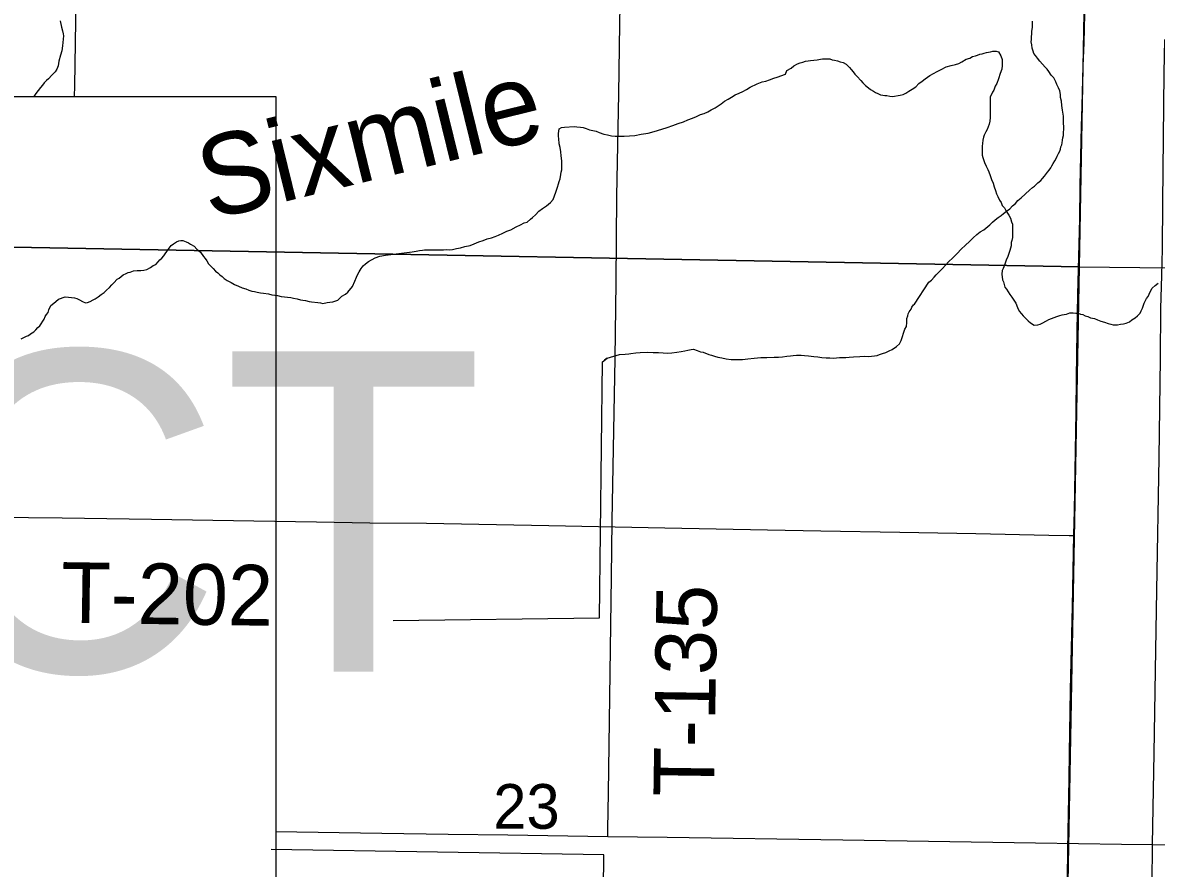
# Model space of a CAD drawing. Extents: x 2.4 to 73.1, y 4.5 to 25.6.
# Drawn here: x 45.055 to 45.586, y 19.804 to 20.2 of the extents above; entities that cross this region are included whole.
import ezdxf

# ---------------------------------------------------------------- set-up
doc = ezdxf.new("R2010")
doc.units = 0
for name, color, linetype in [('GM_X_County_Road', 7, 'Continuous'), ('GM_X_Interchange_Ramps', 7, 'Continuous'), ('GM_X_Minor_Lake_Text', 7, 'Continuous'), ('GM_X_Minor_River', 7, 'Continuous'), ('GM_X_Section', 7, 'Continuous'), ('GM_X_Section_Text', 7, 'Continuous'), ('GM_X_State_Route', 7, 'Continuous'), ('GM_X_Township', 7, 'Continuous'), ('GM_X_Township_Road', 7, 'Continuous'), ('GM_X_Township_Road_Text', 7, 'Continuous'), ('SH_Text', 7, 'Continuous')]:
    doc.layers.add(name, color=color, linetype=linetype)

msp = doc.modelspace()

# ---------------------------------------------------------------- linework, layer by layer
at = {"layer": 'GM_X_County_Road'}
for points in [[(45.07912, 20.16526), (45.07919, 20.17022), (45.07981, 20.21062), (45.08068, 20.26501), (45.08093, 20.28521), (45.08146, 20.31784), (45.08194, 20.35203), (45.08266, 20.38776), (45.0831, 20.41262), (45.08341, 20.44214), (45.08391, 20.47788), (45.08433, 20.49963), (45.08471, 20.52605), (45.0851, 20.54936), (45.08528, 20.56644), (45.08543, 20.57666)], [(45.54734, 19.95956), (45.54759, 19.97106), (45.54831, 20.00836), (45.54845, 20.01768), (45.54859, 20.0332), (45.54868, 20.04408), (45.54885, 20.05496), (45.5492, 20.07206), (45.55006, 20.1078), (45.55032, 20.12334), (45.55097, 20.15131), (45.55116, 20.16064), (45.55167, 20.17927), (45.55204, 20.19015), (45.55307, 20.23055), (45.55319, 20.24453), (45.55321, 20.25385), (45.55328, 20.26162), (45.55358, 20.28182), (45.55384, 20.29735), (45.55427, 20.316), (45.55447, 20.32532), (45.55467, 20.33534)], [(45.54513, 19.84558), (45.54534, 19.8576), (45.54568, 19.88707), (45.5466, 19.92599), (45.54734, 19.95956)], [(45.54108, 19.58499), (45.5417, 19.62133), (45.54278, 19.69283), (45.54303, 19.72703), (45.54395, 19.77211), (45.54453, 19.81252), (45.54513, 19.84558)]]:
    msp.add_lwpolyline(points, dxfattribs=at)
at = {"layer": 'GM_X_Interchange_Ramps'}
msp.add_lwpolyline([(45.55296, 20.23082), (45.55192, 20.19043), (45.55155, 20.17955), (45.55105, 20.16091), (45.55086, 20.15158), (45.55021, 20.12362), (45.54995, 20.10808), (45.54908, 20.07234), (45.54873, 20.05524), (45.54856, 20.04435), (45.54847, 20.03347), (45.54833, 20.01796), (45.54819, 20.00864), (45.54747, 19.97134), (45.54722, 19.95983), (45.54648, 19.92627), (45.54556, 19.88734), (45.54522, 19.85787), (45.54442, 19.8128), (45.54383, 19.77238)], dxfattribs=at)
at = {"layer": 'GM_X_Minor_River'}
for points in [[(45.07241, 20.20071), (45.07292, 20.19766), (45.07345, 20.19594), (45.0738, 20.1946), (45.07396, 20.19365), (45.07348, 20.18891), (45.07305, 20.18664), (45.07243, 20.18457), (45.07179, 20.18173), (45.07137, 20.17965), (45.07076, 20.17796), (45.06997, 20.17683), (45.06841, 20.17516), (45.06685, 20.17349), (45.06589, 20.17275), (45.06491, 20.17163), (45.06413, 20.17051), (45.06315, 20.16939), (45.06198, 20.16809), (45.061, 20.16659), (45.06002, 20.16526)], [(45.47263, 20.06787), (45.47934, 20.0782), (45.48068, 20.07914), (45.48182, 20.08066), (45.48277, 20.08161), (45.48468, 20.0835), (45.48582, 20.08464), (45.48715, 20.08616), (45.48868, 20.08786), (45.49039, 20.08957), (45.49268, 20.09165), (45.49458, 20.09374), (45.49649, 20.09563), (45.49839, 20.09734), (45.50011, 20.09904), (45.50182, 20.10056), (45.50335, 20.10189), (45.50506, 20.10283), (45.50601, 20.10359), (45.50791, 20.10511), (45.50925, 20.10643), (45.51039, 20.10738), (45.51191, 20.10852), (45.51325, 20.10946), (45.51439, 20.11041), (45.51572, 20.11155), (45.51724, 20.11268), (45.51858, 20.11401), (45.51991, 20.11515), (45.52105, 20.11647), (45.52258, 20.1178), (45.52658, 20.1214), (45.52791, 20.12254), (45.52886, 20.12329), (45.53039, 20.12481), (45.53191, 20.12595), (45.53267, 20.12689), (45.53362, 20.12784), (45.53496, 20.12974), (45.53572, 20.13069), (45.53648, 20.13183), (45.53706, 20.13277), (45.53763, 20.13391), (45.53839, 20.13505), (45.53896, 20.13619), (45.53954, 20.13733), (45.54011, 20.13847), (45.54068, 20.13961), (45.54106, 20.14056), (45.54126, 20.1417), (45.54164, 20.14265), (45.54183, 20.14359), (45.54202, 20.14473), (45.54221, 20.14587), (45.54241, 20.14702), (45.54241, 20.14835), (45.5426, 20.14987), (45.5426, 20.1512), (45.54242, 20.15253), (45.54242, 20.15405), (45.54242, 20.15595), (45.54205, 20.1588), (45.54167, 20.16108), (45.54148, 20.16298), (45.54111, 20.1647), (45.54111, 20.16622), (45.54073, 20.16793), (45.54016, 20.16926), (45.53941, 20.17078), (45.53884, 20.17212), (45.53789, 20.17402), (45.53675, 20.17516), (45.53561, 20.17688), (45.53486, 20.17802), (45.53391, 20.17897), (45.53144, 20.18183), (45.5303, 20.18316), (45.52935, 20.1845), (45.52859, 20.18545), (45.52822, 20.1864), (45.52784, 20.18792), (45.52765, 20.18944), (45.52727, 20.19078), (45.52747, 20.19192), (45.52747, 20.19325), (45.52766, 20.19458), (45.52766, 20.19591), (45.52786, 20.19762), (45.52786, 20.19857), (45.52786, 20.20047)], [(45.37925, 20.15998), (45.38059, 20.16093), (45.38211, 20.16187), (45.38363, 20.16301), (45.38534, 20.16396), (45.38687, 20.1649), (45.38858, 20.16604), (45.39048, 20.16679), (45.39219, 20.16755), (45.39391, 20.16849), (45.39562, 20.16963), (45.39886, 20.17114), (45.40133, 20.17208), (45.40304, 20.17246), (45.40475, 20.17303), (45.40666, 20.17378), (45.40837, 20.17435), (45.41217, 20.17567), (45.41275, 20.17738), (45.41484, 20.17851), (45.41617, 20.17965), (45.41789, 20.18059), (45.41903, 20.18097), (45.42036, 20.18135), (45.4215, 20.18172), (45.42283, 20.18191), (45.42397, 20.1821), (45.4255, 20.18228), (45.42702, 20.18247), (45.42854, 20.18265), (45.42949, 20.18284), (45.43063, 20.18284), (45.43158, 20.18283), (45.43291, 20.18283), (45.43405, 20.18245), (45.43519, 20.18225), (45.43652, 20.18187), (45.43785, 20.18149), (45.43918, 20.1811), (45.4407, 20.18034), (45.44222, 20.17881), (45.44298, 20.17786), (45.44393, 20.17672), (45.44469, 20.17576), (45.44583, 20.17462), (45.44753, 20.17271), (45.44848, 20.17157), (45.44962, 20.17043), (45.45114, 20.16928), (45.45209, 20.16852), (45.45342, 20.16776), (45.45437, 20.16718), (45.45551, 20.16661), (45.45665, 20.16604), (45.45779, 20.16584), (45.45874, 20.16565), (45.45969, 20.16565), (45.46102, 20.16545), (45.46235, 20.16526), (45.46597, 20.16582), (45.4673, 20.1662), (45.46863, 20.16676), (45.46996, 20.16771), (45.47148, 20.16866), (45.4732, 20.16979), (45.47472, 20.17131), (45.47625, 20.17244), (45.47758, 20.17358), (45.47986, 20.17509), (45.48157, 20.17604), (45.48329, 20.17699), (45.48519, 20.17793), (45.48748, 20.17907), (45.48976, 20.17982), (45.49185, 20.18019), (45.49337, 20.18076), (45.49489, 20.18152), (45.4968, 20.18265), (45.49851, 20.18322), (45.49984, 20.18397), (45.50117, 20.18435), (45.50212, 20.18454), (45.50327, 20.1851), (45.50441, 20.18529), (45.50536, 20.18548), (45.50631, 20.18586), (45.50726, 20.18604), (45.50821, 20.18623), (45.50935, 20.18642), (45.51087, 20.18641), (45.51202, 20.18622), (45.51315, 20.18431), (45.51372, 20.1826), (45.51372, 20.18127), (45.51371, 20.17975), (45.51352, 20.17804), (45.51276, 20.17595), (45.51199, 20.17348), (45.51123, 20.17139), (45.51047, 20.17007), (45.50989, 20.16817)], [(45.50989, 20.16817), (45.50913, 20.16722), (45.50817, 20.16494), (45.50817, 20.16285), (45.50817, 20.16133), (45.50817, 20.16038), (45.50816, 20.15886), (45.50816, 20.15715), (45.50816, 20.15544), (45.50797, 20.15372), (45.50758, 20.15221), (45.5072, 20.15107), (45.50663, 20.14974), (45.50605, 20.1486), (45.50529, 20.14708), (45.50491, 20.14613), (45.50472, 20.1448), (45.50452, 20.14328), (45.50433, 20.14195), (45.50433, 20.14062), (45.50433, 20.13891), (45.50433, 20.13777), (45.5047, 20.13663), (45.50546, 20.13434), (45.50622, 20.13263), (45.50698, 20.13111), (45.50754, 20.12996), (45.50811, 20.12825), (45.50868, 20.12635), (45.50944, 20.12464), (45.51, 20.12292), (45.51057, 20.12121), (45.51114, 20.11969), (45.51171, 20.11836), (45.51246, 20.11664), (45.51322, 20.1155), (45.51379, 20.11417), (45.51474, 20.11303), (45.51531, 20.11207), (45.51588, 20.11112), (45.51682, 20.1096), (45.51758, 20.10827), (45.51815, 20.10655), (45.51853, 20.10541), (45.51852, 20.10218), (45.51852, 20.10066), (45.51852, 20.09914), (45.51832, 20.09781), (45.51794, 20.09686), (45.51794, 20.09534), (45.51737, 20.09306), (45.51679, 20.09173), (45.51641, 20.09021), (45.51565, 20.0885), (45.51488, 20.08622), (45.51412, 20.08471), (45.51374, 20.08376), (45.51354, 20.08205), (45.51392, 20.07938), (45.5143, 20.07843), (45.51505, 20.07596), (45.51581, 20.07501), (45.51657, 20.07367), (45.51733, 20.07253), (45.51828, 20.0712), (45.51923, 20.06986), (45.52017, 20.06834), (45.52093, 20.06644), (45.52169, 20.06472), (45.52283, 20.06339), (45.52359, 20.06244), (45.52491, 20.0611), (45.52586, 20.06015), (45.527, 20.0592), (45.52871, 20.05805), (45.53042, 20.05824), (45.53157, 20.05861), (45.53252, 20.05899), (45.53442, 20.06013), (45.53556, 20.06069), (45.53937, 20.0622), (45.5407, 20.06258), (45.54184, 20.06296), (45.54279, 20.06314), (45.54393, 20.06333), (45.54545, 20.0639), (45.54698, 20.06389), (45.54831, 20.0637), (45.54926, 20.0637), (45.5504, 20.06331), (45.55154, 20.06312), (45.55268, 20.06255), (45.55382, 20.06216), (45.55515, 20.06159), (45.55705, 20.0612), (45.55838, 20.06063), (45.5599, 20.06005), (45.56161, 20.05948), (45.56332, 20.0589), (45.56465, 20.05852), (45.56579, 20.05833)], [(45.21675, 20.08801), (45.21998, 20.08972), (45.22208, 20.09047), (45.22474, 20.09084), (45.23482, 20.09215), (45.23729, 20.09252), (45.23919, 20.0927), (45.24071, 20.09308), (45.24205, 20.09327), (45.243, 20.09345), (45.24395, 20.09345), (45.24528, 20.09345), (45.2468, 20.09344), (45.24794, 20.09344), (45.24889, 20.09344), (45.2506, 20.09343), (45.25193, 20.09343), (45.25326, 20.09362), (45.25459, 20.09342), (45.25612, 20.09361), (45.25802, 20.09398), (45.25992, 20.09436), (45.26201, 20.09492), (45.26448, 20.09548), (45.26639, 20.09624), (45.26848, 20.09718), (45.27057, 20.09775), (45.27248, 20.0985), (45.27438, 20.09907), (45.27609, 20.09963), (45.2778, 20.1002), (45.27971, 20.10114), (45.28161, 20.10209), (45.28351, 20.10284), (45.28599, 20.10417), (45.28808, 20.10511), (45.28979, 20.10606), (45.29112, 20.10643), (45.29265, 20.10776), (45.2936, 20.10852), (45.29512, 20.10984), (45.29665, 20.11155), (45.29836, 20.11269), (45.29931, 20.11344), (45.30026, 20.11401), (45.30217, 20.11553), (45.30331, 20.11705), (45.30465, 20.12046), (45.30541, 20.12274), (45.3058, 20.12426), (45.30618, 20.1254), (45.30656, 20.12673), (45.30694, 20.12863), (45.30714, 20.12977), (45.30733, 20.13091), (45.30733, 20.13205), (45.30734, 20.13509), (45.30715, 20.13737), (45.30696, 20.13928), (45.30659, 20.14137), (45.30621, 20.14308), (45.30602, 20.14555), (45.30584, 20.1465), (45.30584, 20.14783), (45.30603, 20.14897), (45.30622, 20.15011), (45.30717, 20.15068), (45.30869, 20.15087), (45.31326, 20.15123), (45.3144, 20.15104), (45.31611, 20.15084), (45.31744, 20.15065), (45.31877, 20.15027), (45.32029, 20.14969), (45.322, 20.14931), (45.32352, 20.14892), (45.32485, 20.14835), (45.32713, 20.14758), (45.32884, 20.1472), (45.33074, 20.14681), (45.33246, 20.14662), (45.33436, 20.14661), (45.33664, 20.1466), (45.33911, 20.14679), (45.34158, 20.14697), (45.34462, 20.14753), (45.34786, 20.14809), (45.35071, 20.14885), (45.35433, 20.14998), (45.3568, 20.15073), (45.35946, 20.15167), (45.36194, 20.15262), (45.36441, 20.15337), (45.3665, 20.15431), (45.3686, 20.15507), (45.3705, 20.15582), (45.3724, 20.15677), (45.37411, 20.15733), (45.37583, 20.15809), (45.37735, 20.15904), (45.37925, 20.15998)], [(45.08286, 20.06919), (45.08419, 20.06862), (45.08514, 20.0688), (45.08647, 20.06918), (45.0878, 20.06994), (45.08875, 20.07051), (45.09009, 20.07145), (45.09161, 20.0724), (45.09294, 20.07335), (45.09408, 20.07448), (45.09542, 20.07581), (45.09656, 20.07695), (45.09751, 20.07789), (45.09904, 20.0796), (45.09999, 20.08017), (45.10189, 20.08168), (45.10322, 20.08225), (45.10418, 20.08282), (45.10513, 20.08301), (45.10665, 20.08357), (45.10836, 20.08376), (45.11007, 20.08375), (45.11159, 20.08394), (45.11292, 20.08412), (45.11464, 20.08507), (45.11597, 20.08602), (45.11711, 20.08658), (45.11825, 20.08772), (45.11902, 20.08867), (45.11997, 20.08943), (45.12092, 20.09056), (45.12149, 20.09151), (45.1234, 20.09417), (45.12435, 20.0955), (45.1255, 20.09625), (45.12683, 20.0972), (45.12797, 20.09758), (45.12892, 20.09777), (45.12987, 20.09776), (45.13139, 20.09719), (45.13253, 20.09662), (45.13348, 20.09604), (45.13519, 20.09509), (45.13633, 20.09375), (45.13804, 20.09223), (45.13955, 20.09032), (45.14031, 20.08937), (45.14107, 20.08823), (45.14183, 20.08689), (45.14297, 20.08575), (45.14411, 20.08461), (45.14506, 20.08346), (45.1462, 20.0827), (45.14714, 20.08175), (45.14828, 20.08098), (45.14923, 20.08003), (45.15056, 20.07908), (45.15246, 20.07812), (45.15398, 20.07717), (45.15588, 20.0764), (45.15759, 20.07563), (45.1593, 20.07506), (45.16082, 20.07449), (45.16215, 20.0741), (45.16348, 20.07391), (45.16462, 20.07352), (45.16614, 20.07333), (45.16767, 20.07314), (45.16995, 20.07275), (45.17147, 20.07236), (45.17299, 20.07217), (45.17413, 20.07198), (45.17584, 20.07159), (45.1804, 20.07101), (45.18173, 20.07081), (45.18344, 20.07043), (45.18496, 20.07005), (45.1861, 20.06985), (45.18724, 20.06966), (45.18895, 20.06927), (45.19009, 20.06908), (45.19314, 20.06869), (45.19428, 20.0685), (45.19542, 20.0683), (45.19751, 20.06868), (45.19865, 20.06887), (45.20017, 20.06905), (45.2015, 20.06943), (45.20246, 20.06981), (45.20436, 20.0717), (45.20607, 20.07265), (45.20721, 20.07359), (45.20931, 20.07625), (45.21046, 20.07872), (45.21122, 20.08062), (45.21179, 20.08195), (45.21237, 20.08308), (45.21332, 20.0846), (45.21427, 20.08593), (45.21541, 20.08688), (45.21675, 20.08801)], [(45.56579, 20.05833), (45.56769, 20.05832), (45.56921, 20.05851), (45.57054, 20.05869), (45.57187, 20.05907), (45.5734, 20.05963), (45.57454, 20.06058), (45.57606, 20.06153), (45.57721, 20.06247), (45.57835, 20.0638), (45.57892, 20.06475), (45.57949, 20.06608), (45.58026, 20.06836), (45.5814, 20.07064), (45.58216, 20.07159), (45.58312, 20.07367), (45.58407, 20.07538), (45.58541, 20.07671), (45.58674, 20.07785)], [(45.05411, 20.05178), (45.05526, 20.05235), (45.05659, 20.05292), (45.05754, 20.0533), (45.05849, 20.05405), (45.06001, 20.055), (45.06097, 20.05595), (45.06192, 20.05708), (45.06287, 20.05784), (45.06344, 20.05879), (45.06421, 20.05993), (45.06478, 20.06088), (45.06535, 20.06221), (45.06592, 20.06316), (45.06668, 20.06411), (45.06707, 20.06524), (45.06802, 20.06733), (45.06935, 20.06847), (45.07031, 20.06923), (45.07164, 20.07036), (45.07468, 20.07131), (45.0762, 20.0713), (45.07773, 20.07111), (45.07906, 20.07091), (45.0802, 20.07053), (45.08134, 20.06996), (45.08286, 20.06919)], [(45.3264, 20.04096), (45.32871, 20.04262), (45.32736, 20.0417), (45.32871, 20.04262), (45.33446, 20.04439), (45.33712, 20.04451), (45.33884, 20.04467), (45.33979, 20.04484), (45.34208, 20.04516), (45.34417, 20.04531), (45.3476, 20.04542), (45.35026, 20.04536), (45.35273, 20.0453), (45.35481, 20.04507), (45.35691, 20.04502), (45.359, 20.04516), (45.36129, 20.04549), (45.36339, 20.04582), (45.36511, 20.04616), (45.36644, 20.04632), (45.36797, 20.04667), (45.36911, 20.04683), (45.37081, 20.04623), (45.37232, 20.04562), (45.37364, 20.0454), (45.37628, 20.04439), (45.3776, 20.04398), (45.37892, 20.04357), (45.38044, 20.04316), (45.38233, 20.04274), (45.38441, 20.04231), (45.38669, 20.04207), (45.38935, 20.04201), (45.39201, 20.04195), (45.39448, 20.04228), (45.39753, 20.04259), (45.40058, 20.0429), (45.40344, 20.04302), (45.40686, 20.04314), (45.40895, 20.04309), (45.41085, 20.04324), (45.41276, 20.04357), (45.41448, 20.04372), (45.41581, 20.04388), (45.41734, 20.04404), (45.41867, 20.04401), (45.41962, 20.04399), (45.42114, 20.04395), (45.42303, 20.04372), (45.4255, 20.04348), (45.42739, 20.04324), (45.42929, 20.04301), (45.43119, 20.04278), (45.4329, 20.04274), (45.43461, 20.0427), (45.43613, 20.04286), (45.43747, 20.04302), (45.4388, 20.04299), (45.44051, 20.04295), (45.44203, 20.0431), (45.44412, 20.04325), (45.44698, 20.04337), (45.44926, 20.04351), (45.45097, 20.04347), (45.4525, 20.04363), (45.45383, 20.04379), (45.45517, 20.04395), (45.45632, 20.0443), (45.45766, 20.04484), (45.45919, 20.04538), (45.46073, 20.0461), (45.46226, 20.04664), (45.4642, 20.04811), (45.46556, 20.04941), (45.46635, 20.05091), (45.46818, 20.05619), (45.46897, 20.0575), (45.46901, 20.0594), (45.46906, 20.0613), (45.46946, 20.06243), (45.46967, 20.06338), (45.47008, 20.06432), (45.47106, 20.06562), (45.47146, 20.06656), (45.47224, 20.06769), (45.47263, 20.06787)], [(45.2284, 19.91971), (45.325, 19.92095), (45.3264, 20.04096)], [(45.32478, 19.56548), (45.32704, 19.80999), (45.17122, 19.81241)]]:
    msp.add_lwpolyline(points, dxfattribs=at)
at = {"layer": 'GM_X_Section'}
for points in [[(45.55903, 20.58659), (45.54977, 20.08538), (45.04195, 20.09478), (45.04954, 20.59792)], [(45.54977, 20.08538), (45.54053, 19.58474), (45.03435, 19.59107), (45.04195, 20.09478)], [(45.54977, 20.08538), (46.04725, 20.07999), (46.04799, 19.57648), (45.54053, 19.58474)]]:
    msp.add_lwpolyline(points, close=True, dxfattribs=at)
at = {"layer": 'GM_X_State_Route'}
msp.add_lwpolyline([(45.17323, 19.82086), (45.22308, 19.82018), (45.25416, 19.8197), (45.28214, 19.81928), (45.32891, 19.8186), (45.35675, 19.81818), (45.43913, 19.81697), (45.52929, 19.81562), (45.5697, 19.81497), (45.58418, 19.8148), (45.61167, 19.81449), (45.66606, 19.81365), (45.72514, 19.81278), (45.78109, 19.81191), (45.85725, 19.81087), (45.88834, 19.81038), (45.91166, 19.81011), (45.95363, 19.80983), (46.01581, 19.80917), (46.05467, 19.80905), (46.09063, 19.80873)], dxfattribs=at)
at = {"layer": 'GM_X_Township'}
msp.add_lwpolyline([(45.55296, 20.23082), (45.55192, 20.19043), (45.55155, 20.17955), (45.55105, 20.16091), (45.55086, 20.15158), (45.55021, 20.12362), (45.54995, 20.10808), (45.54908, 20.07234), (45.54873, 20.05524), (45.54856, 20.04435), (45.54847, 20.03347), (45.54833, 20.01796), (45.54819, 20.00864), (45.54747, 19.97134), (45.54722, 19.95983), (45.54648, 19.92627), (45.54556, 19.88734), (45.54522, 19.85787), (45.54442, 19.8128), (45.54383, 19.77238)], dxfattribs=at)
at = {"layer": 'GM_X_Township_Road'}
for points in [[(45.32891, 19.8186), (45.32897, 19.82201), (45.32923, 19.83909), (45.33064, 19.94003), (45.33099, 19.96643), (45.33239, 20.04252), (45.33287, 20.07818), (45.33301, 20.09847), (45.33323, 20.11853), (45.33414, 20.16643), (45.33453, 20.19909), (45.33512, 20.22573), (45.33534, 20.2395), (45.33545, 20.24558)], [(45.58418, 19.8148), (45.58435, 19.82343), (45.58492, 19.85762), (45.58576, 19.90579), (45.58616, 19.93376), (45.58725, 19.99592), (45.58787, 20.04254), (45.58814, 20.06585), (45.58858, 20.08138), (45.58879, 20.09382), (45.58903, 20.11557), (45.58967, 20.17618), (45.58997, 20.19199)], [(45.04041, 19.96825), (45.04156, 19.96823), (45.05753, 19.96796), (45.07322, 19.96789), (45.11517, 19.9672), (45.16316, 19.96651), (45.19247, 19.966), (45.21746, 19.96548), (45.24398, 19.96531), (45.30135, 19.96428), (45.35565, 19.96315), (45.40382, 19.96219), (45.42881, 19.96176), (45.4657, 19.96116), (45.50142, 19.96046), (45.53552, 19.95977), (45.54517, 19.95959), (45.54734, 19.95956)], [(45.57482, 19.31223), (45.57533, 19.33242), (45.57596, 19.37126), (45.57685, 19.40855), (45.57764, 19.44739), (45.57792, 19.46294), (45.57899, 19.52509), (45.57949, 19.55617), (45.58019, 19.59501), (45.58068, 19.61832), (45.58116, 19.64629), (45.58192, 19.68825), (45.58258, 19.7271), (45.58315, 19.75817), (45.58395, 19.79857), (45.58413, 19.81256), (45.58418, 19.8148)]]:
    msp.add_lwpolyline(points, dxfattribs=at)
at = {"layer": 'SH_Text'}
msp.add_lwpolyline([(45.17346, 19.54109), (43.56201, 19.54109), (43.56201, 20.16526), (45.17346, 20.16526)], close=True, dxfattribs=at)

# ---------------------------------------------------------------- texts
at = {"layer": 'GM_X_Minor_Lake_Text'}
msp.add_text('Sixmile', height=0.037897, rotation=13.8049, dxfattribs=at).set_placement((45.14236, 20.10726))
at = {"layer": 'GM_X_Section_Text'}
msp.add_text('23', height=0.020928, rotation=0, dxfattribs=at).set_placement((45.27526, 19.8222))
at = {"layer": 'GM_X_Township_Road_Text'}
for s, rotation, p in [('T-202', 359.158, (45.07265, 19.91871)), ('T-135', 89.1543, (45.37871, 19.83706))]:
    msp.add_text(s, height=0.028409, rotation=rotation, dxfattribs=at).set_placement(p)
at = {"layer": 'SH_Text'}
msp.add_text('BEGIN PROJECT', height=0.1499997, rotation=360, dxfattribs=at).set_placement((43.65505, 19.89584))

doc.saveas('drawing.dxf')
